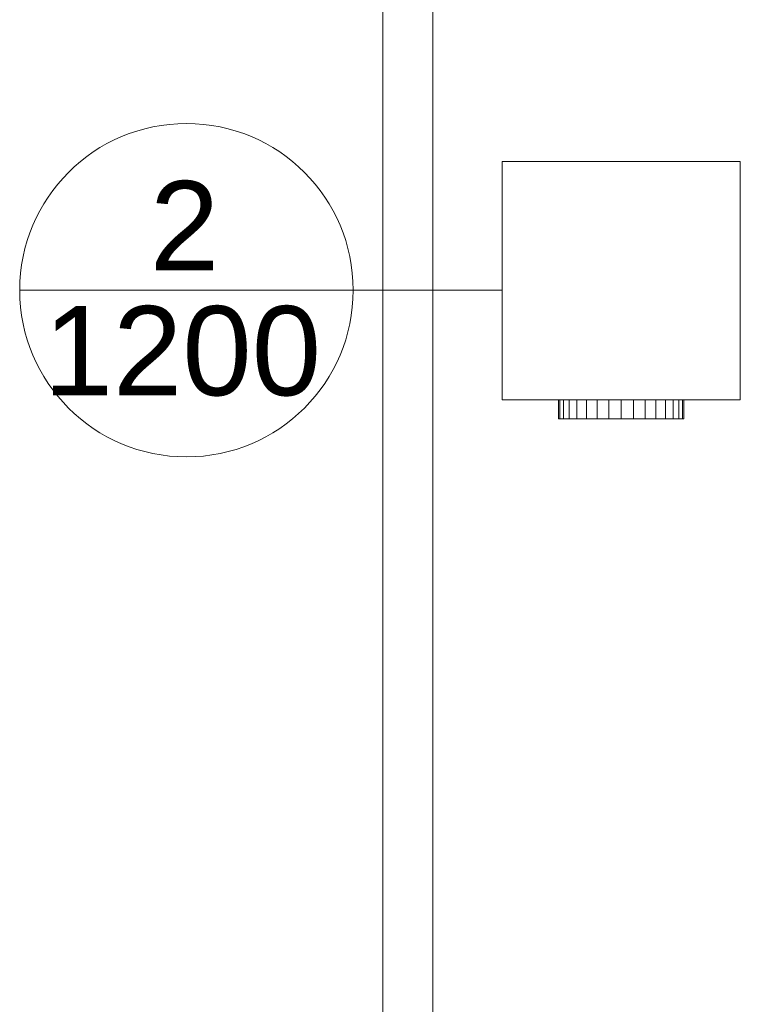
# Model space of a CAD drawing. Header units: metres. Extents: x 2.9 to 42.3, y -72.9 to -49.3.
# Tile 285 of 309: x 28.4 to 30.2, y -58.4 to -56. Entities that reach past the tile are written whole.
import ezdxf

# ---------------------------------------------------------------- set-up
doc = ezdxf.new("R2010")
doc.units = ezdxf.units.M
doc.linetypes.add('Oculto 1_5', pattern=[0.0022, 0.0015, -0.0007])
for name, color, linetype, lineweight in [('A-DETL', 7, 'Oculto 1_5', 18), ('A-GENM', 7, 'Continuous', 18), ('G-IMPT', 7, 'Continuous', 18)]:
    doc.layers.add(name, color=color, linetype=linetype, lineweight=lineweight)
doc.layers.add('M-HVAC-CDFF-IDEN', color=1, linetype='Continuous', lineweight=9, true_color=0xff0000)
doc.styles.add('Arial_2', font='arial.ttf', dxfattribs={"height": 0.225})

# ---------------------------------------------------------------- blocks, each defined once
blk = doc.blocks.new('Modelos genéricos 24 - Modelos genéricos 2-6876269-2PAV')
at = {"layer": 'A-GENM', "color": 253, "true_color": 0xaaaaaa}
for p, q in [((29.3228, -61.4605), (29.3228, -55.1405)), ((29.4492, -55.1405), (29.4492, -61.4605))]:
    blk.add_line(p, q, dxfattribs=at)
blk = doc.blocks.new('4 GRE - ESCOLA DE CINEMA E AUDIOVISUAL CINE REX R07_rvt-1-2PAV')
at = {"layer": 'A-GENM', "color": 253, "lineweight": 18, "true_color": 0xaaaaaa}
blk.add_blockref('Modelos genéricos 24 - Modelos genéricos 2-6876269-2PAV', (0, 0), dxfattribs=at)
blk = doc.blocks.new('VD-HM 600 - TROX_VD-H_600_dxf_QMODEL_ea4a9665_03a1_4a21_9de9_3bffcf8ca7c3-806091-2PAV')
at = {"layer": 'G-IMPT', "color": 1, "true_color": 0xff0000}
for p, q in [((0.324, 0.3), (-0.276, 0.3)), ((-0.276, 0.3), (-0.276, -0.3)), ((0.324, 0.3), (0.324, -0.3)), ((-0.324, 0.1545), (-0.324, 0.1575)), ((-0.276, 0.1575), (-0.324, 0.1575)), ((-0.324, 0.1455), (-0.324, 0.1545)), ((-0.276, 0.1545), (-0.324, 0.1545)), ((-0.324, 0.131), (-0.324, 0.1455)), ((-0.276, 0.1455), (-0.324, 0.1455)), ((-0.324, 0.1114), (-0.324, 0.131)), ((-0.276, 0.131), (-0.324, 0.131)), ((-0.324, 0.0875), (-0.324, 0.1114)), ((-0.276, 0.1114), (-0.324, 0.1114)), ((-0.324, 0.0603), (-0.324, 0.0875)), ((-0.276, 0.0875), (-0.324, 0.0875)), ((-0.324, 0.0307), (-0.324, 0.0603)), ((-0.276, 0.0603), (-0.324, 0.0603)), ((-0.324, 0.0307), (-0.324, 0)), ((-0.276, 0.0307), (-0.324, 0.0307)), ((-0.324, 0), (-0.324, -0.0307)), ((-0.276, 0), (-0.324, 0)), ((-0.324, -0.0603), (-0.324, -0.0307)), ((-0.276, -0.0307), (-0.324, -0.0307)), ((-0.324, -0.0875), (-0.324, -0.0603)), ((-0.276, -0.0603), (-0.324, -0.0603)), ((-0.324, -0.1114), (-0.324, -0.0875)), ((-0.276, -0.0875), (-0.324, -0.0875)), ((-0.324, -0.131), (-0.324, -0.1114)), ((-0.276, -0.1114), (-0.324, -0.1114)), ((-0.324, -0.1455), (-0.324, -0.131)), ((-0.276, -0.131), (-0.324, -0.131)), ((-0.324, -0.1545), (-0.324, -0.1455)), ((-0.276, -0.1455), (-0.324, -0.1455)), ((-0.324, -0.1575), (-0.324, -0.1545)), ((-0.276, -0.1545), (-0.324, -0.1545)), ((-0.276, -0.1575), (-0.324, -0.1575)), ((0.324, -0.3), (-0.276, -0.3))]:
    blk.add_line(p, q, dxfattribs=at)
blk = doc.blocks.new('VD-HM 600 - TROX_VD-H_600_dxf-806090-2PAV')
blk.add_blockref('VD-HM 600 - TROX_VD-H_600_dxf_QMODEL_ea4a9665_03a1_4a21_9de9_3bffcf8ca7c3-806091-2PAV', (0, 0))
blk = doc.blocks.new('VD-HM 600 - TROX_VD-H_600_dxf_QMODEL_ea4a9665_03a1_4a21_9de9_3bffcf8ca7c3-V97-2PAV')
at = {"layer": 'A-DETL', "color": 1, "linetype": 'Continuous', "true_color": 0xff0000}
for p, q in [((-0.276, 0.1545), (-0.324, 0.1545)), ((-0.276, 0.1455), (-0.324, 0.1455)), ((-0.276, 0.131), (-0.324, 0.131)), ((-0.276, 0.1114), (-0.324, 0.1114)), ((-0.276, 0.0875), (-0.324, 0.0875)), ((-0.276, 0.0603), (-0.324, 0.0603)), ((-0.276, 0.0307), (-0.324, 0.0307)), ((-0.276, 0), (-0.324, 0)), ((-0.276, -0.0307), (-0.324, -0.0307)), ((-0.276, -0.0603), (-0.324, -0.0603)), ((-0.276, -0.0875), (-0.324, -0.0875)), ((-0.276, -0.1114), (-0.324, -0.1114)), ((-0.276, -0.131), (-0.324, -0.131)), ((-0.276, -0.1455), (-0.324, -0.1455)), ((-0.276, -0.1545), (-0.324, -0.1545))]:
    blk.add_line(p, q, dxfattribs=at)
at = {"layer": 'G-IMPT', "color": 1, "true_color": 0xff0000}
for p, q in [((0.324, 0.3), (-0.276, 0.3)), ((-0.276, 0.3), (-0.276, -0.3)), ((0.324, 0.3), (0.324, -0.3)), ((-0.324, 0.1545), (-0.324, 0.1575)), ((-0.276, 0.1575), (-0.324, 0.1575)), ((-0.324, 0.1455), (-0.324, 0.1545)), ((-0.276, 0.1545), (-0.324, 0.1545)), ((-0.324, 0.131), (-0.324, 0.1455)), ((-0.276, 0.1455), (-0.324, 0.1455)), ((-0.324, 0.1114), (-0.324, 0.131)), ((-0.276, 0.131), (-0.324, 0.131)), ((-0.324, 0.0875), (-0.324, 0.1114)), ((-0.276, 0.1114), (-0.324, 0.1114)), ((-0.324, 0.0603), (-0.324, 0.0875)), ((-0.276, 0.0875), (-0.324, 0.0875)), ((-0.324, 0.0307), (-0.324, 0.0603)), ((-0.276, 0.0603), (-0.324, 0.0603)), ((-0.324, 0.0307), (-0.324, 0)), ((-0.276, 0.0307), (-0.324, 0.0307)), ((-0.324, 0), (-0.324, -0.0307)), ((-0.276, 0), (-0.324, 0)), ((-0.324, -0.0603), (-0.324, -0.0307)), ((-0.276, -0.0307), (-0.324, -0.0307)), ((-0.324, -0.0875), (-0.324, -0.0603)), ((-0.276, -0.0603), (-0.324, -0.0603)), ((-0.324, -0.1114), (-0.324, -0.0875)), ((-0.276, -0.0875), (-0.324, -0.0875)), ((-0.324, -0.131), (-0.324, -0.1114)), ((-0.276, -0.1114), (-0.324, -0.1114)), ((-0.324, -0.1455), (-0.324, -0.131)), ((-0.276, -0.131), (-0.324, -0.131)), ((-0.324, -0.1545), (-0.324, -0.1455)), ((-0.276, -0.1455), (-0.324, -0.1455)), ((-0.324, -0.1575), (-0.324, -0.1545)), ((-0.276, -0.1545), (-0.324, -0.1545)), ((-0.276, -0.1575), (-0.324, -0.1575)), ((0.324, -0.3), (-0.276, -0.3))]:
    blk.add_line(p, q, dxfattribs=at)
blk = doc.blocks.new('VD-HM 600 - TROX_VD-H_600_dxf-V136-2PAV')
for name in ['VD-HM 600 - TROX_VD-H_600_dxf_QMODEL_ea4a9665_03a1_4a21_9de9_3bffcf8ca7c3-806091-2PAV', 'VD-HM 600 - TROX_VD-H_600_dxf_QMODEL_ea4a9665_03a1_4a21_9de9_3bffcf8ca7c3-V97-2PAV']:
    blk.add_blockref(name, (0, 0))
blk = doc.blocks.new('VD-HM 600 - VD-HM 600-V137-2PAV')
for name in ['VD-HM 600 - TROX_VD-H_600_dxf-806090-2PAV', 'VD-HM 600 - TROX_VD-H_600_dxf-V136-2PAV']:
    blk.add_blockref(name, (-0.02375, 0))
blk = doc.blocks.new('M_Identificador de terminal de ar_BTS - Em caixas-852561-2PAV')
at = {"layer": 'M-HVAC-CDFF-IDEN'}
blk.add_line((-0.0056, 0), (0.0056, 0), dxfattribs=at)
blk.add_circle((0, 0), 0.0056, dxfattribs=at)

msp = doc.modelspace()

# ---------------------------------------------------------------- linework, layer by layer
at = {"layer": 'M-HVAC-CDFF-IDEN'}
msp.add_line((29.6233, -56.6449), (29.2483, -56.6449), dxfattribs=at)

# ---------------------------------------------------------------- block references
at = {"lineweight": 5}
msp.add_blockref('4 GRE - ESCOLA DE CINEMA E AUDIOVISUAL CINE REX R07_rvt-1-2PAV', (0, 0), dxfattribs=at)
at = {"layer": 'A-DETL', "color": 1, "linetype": 'Continuous', "true_color": 0xff0000, "rotation": 89.9999999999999}
msp.add_blockref('VD-HM 600 - VD-HM 600-V137-2PAV', (29.9233, -56.6212), dxfattribs=at)
at = {"layer": 'M-HVAC-CDFF-IDEN', "xscale": 74.99999999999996, "yscale": 74.99999999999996, "zscale": 74.99999999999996}
msp.add_blockref('M_Identificador de terminal de ar_BTS - Em caixas-852561-2PAV', (28.8283, -56.6449), dxfattribs=at)

# ---------------------------------------------------------------- texts
at = {"layer": 'M-HVAC-CDFF-IDEN', "color": 7, "char_height": 0.225, "attachment_point": 1, "style": 'Arial_2'}
for s, insert, width in [('2', (28.7362, -56.3698), 0.216456), ('1200', (28.4684, -56.6849), 0.865822)]:
    msp.add_mtext(s, dxfattribs=dict(at, insert=insert, width=width))

doc.saveas('drawing.dxf')
